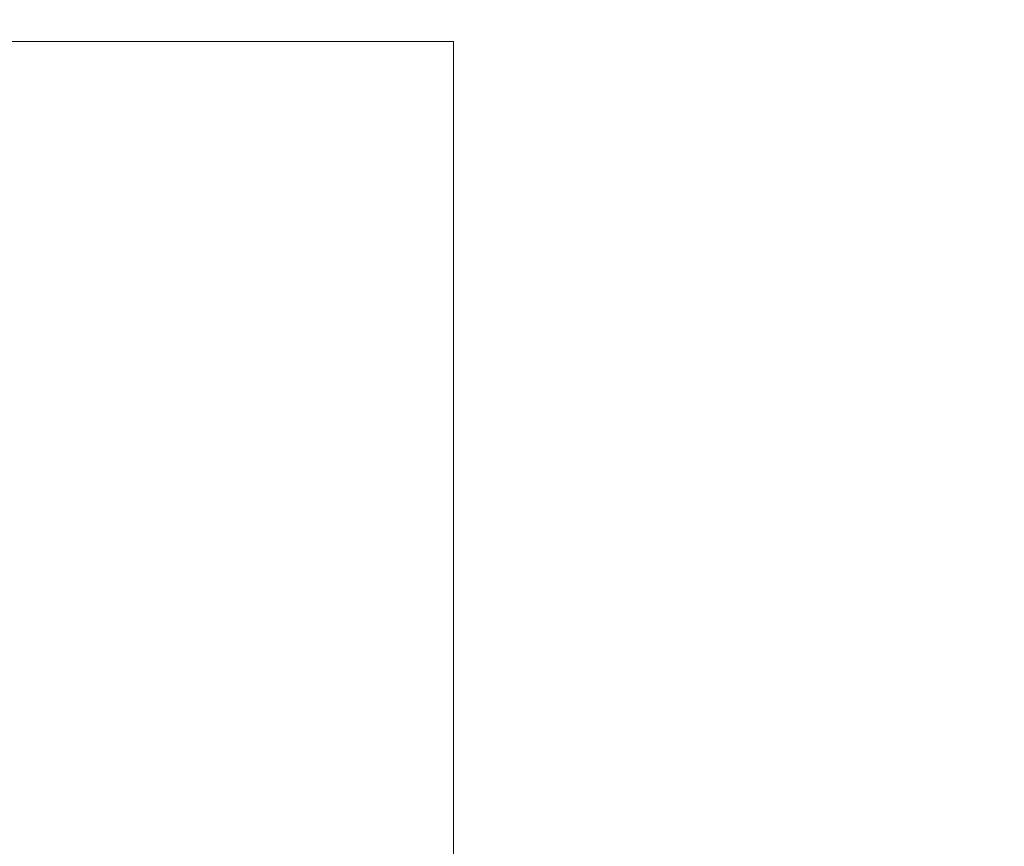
# Model space of a CAD drawing. Header units: millimetres. Extents: x -4738 to 65662, y -68080 to 6847.
# Tile 725 of 1056: x 26585 to 27062, y -18695 to -18294. Entities that reach past the tile are written whole.
import ezdxf

# ---------------------------------------------------------------- set-up
doc = ezdxf.new("R2010")
doc.units = ezdxf.units.MM
doc.layers.add('COTAS_P', color=1, linetype='Continuous', lineweight=0)
doc.dimstyles.new('R19_100', dxfattribs={"dimtxt": 250, "dimasz": 150, "dimexe": 150, "dimexo": 80, "dimgap": 100, "dimtad": 1, "dimtih": 1, "dimtoh": 1, "dimdsep": 46, "dimcen": 0.09, "dimadec": 0, "dimazin": 0, "dimtfac": 1, "dimtdec": 4, "dimtofl": 0, "dimtmove": 0, "dimatfit": 3, "dimfxl": 1, "dimtolj": 1, "dimtzin": 0, "dimarcsym": 0})

# ---------------------------------------------------------------- blocks, each defined once
blk = doc.blocks.new('DIM_R31_44')
at = {"layer": 'COTAS_P'}
for p, q in [((26795.07, -18305), (26795.07, -19205)), ((28805.07, -18305), (28805.07, -19205)), ((26795.07, -19205), (26945.07, -19160)), ((28805.07, -19205), (28655.07, -19160)), ((26795.07, -19205), (28805.07, -19205)), ((26795.07, -19205), (26945.07, -19250)), ((28805.07, -19205), (28655.07, -19250))]:
    blk.add_line(p, q, dxfattribs=at)
blk.add_text('2010 P', height=250, dxfattribs=at).set_placement((27800.07, -19105))
blk = doc.blocks.new('DIM_R31_45')
at = {"layer": 'COTAS_P'}
for p, q in [((26095.07, -17655), (26050.07, -17805)), ((26795.07, -17655), (26095.07, -17655)), ((26095.07, -18305), (26095.07, -17655)), ((26095.07, -17655), (26140.07, -17805)), ((26095.07, -18305), (26050.07, -18155)), ((26095.07, -18305), (26140.07, -18155)), ((26795.07, -18305), (26095.07, -18305))]:
    blk.add_line(p, q, dxfattribs=at)
blk.add_text('650 P', height=250, rotation=90, dxfattribs=at).set_placement((25995.07, -17980))

msp = doc.modelspace()

# ---------------------------------------------------------------- dimensions: what is measured, and where the dimension line sits
at = {"layer": 'COTAS_P'}
for p2, distance, picture, middle in [((26795.067, -17655), 700, 'DIM_R31_45', (26095.067, -17980)), ((28805.067, -18305), -900, 'DIM_R31_44', (27800.067, -19205))]:
    dim = msp.add_aligned_dim(p1=(26795.067, -18305), p2=p2, distance=distance, text='<> P', dimstyle='R19_100', dxfattribs=at)
    dim.commit()
    dim.dimension.update_dxf_attribs({"geometry": picture, "text_midpoint": middle})

doc.saveas('drawing.dxf')
